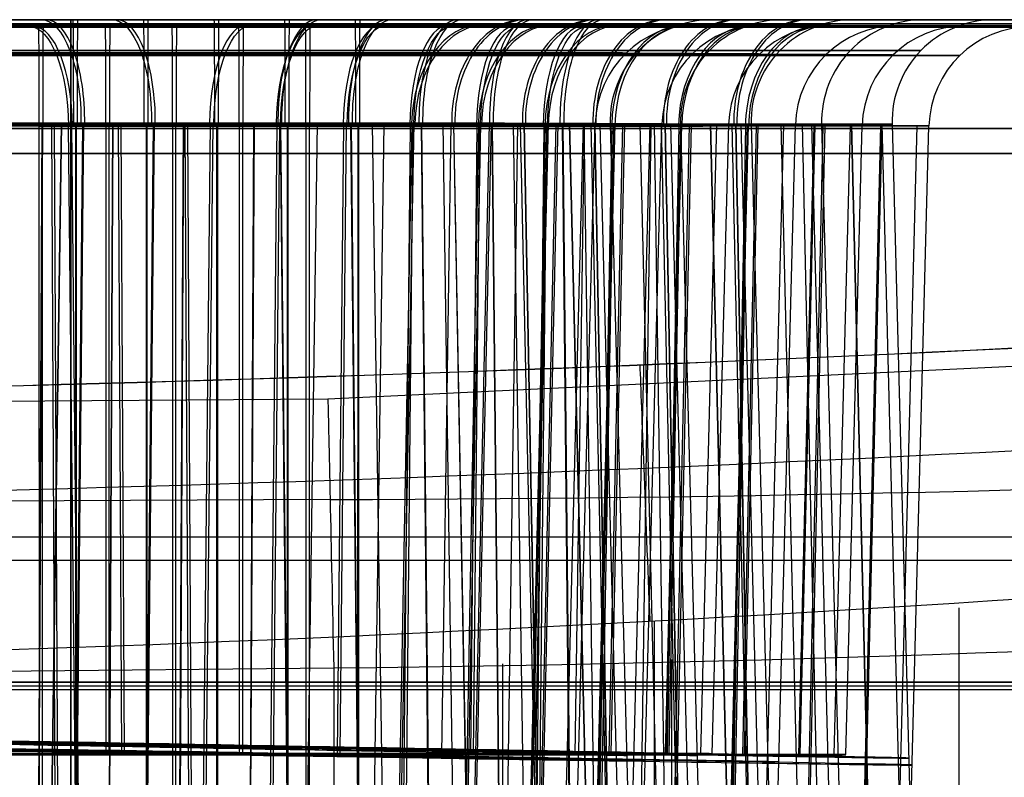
# Model space of a CAD drawing. Extents: x -64 to 57, y 4 to 161.
# Tile 299 of 342: x 7.6 to 9.05, y 155.05 to 156.17. Entities that reach past the tile are written whole.
import ezdxf

# ---------------------------------------------------------------- set-up
doc = ezdxf.new("R2010")
doc.units = 0
doc.layers.add('DEFAULT', color=7, linetype='CONTINUOUS')

msp = doc.modelspace()

# ---------------------------------------------------------------- linework, layer by layer
at = {"layer": 'DEFAULT', "color": 254}
for p, q in [((12.1083, 156.1663, 37.9762), (3.2359, 156.1663, 37.9733)), ((3.2359, 156.1663, 40.1558), (12.1084, 156.1663, 40.1578)), ((3.2359, 156.1663, 39.0655), (15.5379, 156.1663, 39.0655)), ((12.1084, 156.1663, 40.1578), (3.2359, 156.1663, 40.1558)), ((9.6019, 156.1667, 47.8246), (6.0712, 156.1667, 47.8246)), ((9.4073, 156.1583, 47.8655), (6.1436, 156.1584, 47.8594)), ((7.6048, 156.1663, 37.9747), (12.1083, 156.1663, 37.9762)), ((7.6297, 156.0127, 47.4027), (7.6216, 154.4167, 47.4437)), ((7.6303, 156.0128, 45.8598), (7.6222, 154.4167, 45.8188)), ((7.6259, 154.4092, 44.54), (7.6258, 156.0131, 44.5824)), ((7.6305, 154.4096, 42.7968), (7.6306, 156.0135, 42.7552)), ((7.658, 156.0127, 56.2851), (7.6348, 154.4167, 56.3198)), ((7.6585, 156.0128, 54.9772), (7.6353, 154.4167, 54.9424)), ((7.6525, 154.4077, 50.5232), (7.6443, 156.0116, 50.5648)), ((7.6564, 154.4082, 48.8136), (7.6483, 156.0121, 48.7728)), ((7.6852, 154.4063, 56.4736), (7.669, 156.0102, 56.5127)), ((7.6896, 156.0127, 53.3577), (7.6736, 154.4167, 53.3963)), ((7.6897, 154.4067, 54.863), (7.6738, 156.0106, 54.8245)), ((7.6909, 156.0128, 51.9044), (7.675, 154.4167, 51.8657)), ((7.6791, 156.0128, 44.4179), (7.6791, 154.4167, 44.4597)), ((7.6803, 156.0128, 42.8447), (7.6803, 154.4167, 42.803)), ((7.724, 155.0863, 47.5582), (7.724, 156.0124, 47.5826)), ((7.7336, 156.0127, 50.4027), (7.7254, 154.4167, 50.4437)), ((7.7342, 156.0128, 48.8598), (7.726, 154.4167, 48.8188)), ((7.7287, 155.0868, 45.7794), (7.7288, 156.0128, 45.7554)), ((7.7472, 155.0849, 53.5411), (7.7425, 156.0109, 53.5651)), ((7.7512, 155.0853, 51.7965), (7.7465, 156.0114, 51.7729)), ((7.7935, 156.0127, 56.3576), (7.7775, 154.4167, 56.3961)), ((7.7948, 156.0128, 54.9045), (7.7789, 154.4167, 54.8658)), ((7.7829, 156.0128, 47.4179), (7.7829, 154.4167, 47.4597)), ((7.7841, 156.0128, 45.8447), (7.7842, 154.4167, 45.8029)), ((7.8223, 154.4077, 50.5405), (7.8222, 156.0116, 50.5829)), ((7.8269, 154.4081, 48.7971), (7.827, 156.0121, 48.7555)), ((7.8375, 156.0127, 53.4026), (7.8293, 154.4167, 53.4436)), ((7.838, 156.0128, 51.8599), (7.8299, 154.4167, 51.8189)), ((7.8489, 154.4062, 56.5238), (7.8407, 156.0102, 56.5654)), ((7.8528, 154.4067, 54.8138), (7.8447, 156.0106, 54.773)), ((7.8617, 154.4099, 41.4745), (7.8777, 156.0138, 41.5138)), ((7.8655, 154.4103, 39.8634), (7.8817, 156.0142, 39.8251)), ((7.8868, 156.0128, 50.4178), (7.8867, 154.4167, 50.4596)), ((7.888, 156.0128, 48.8448), (7.888, 154.4167, 48.803)), ((7.9204, 155.0849, 53.5587), (7.9204, 156.0109, 53.5832)), ((7.9252, 155.0853, 51.7797), (7.9253, 156.0113, 51.7557)), ((7.9413, 156.0127, 56.4025), (7.9331, 154.4167, 56.4435)), ((7.9419, 156.0128, 54.86), (7.9337, 154.4167, 54.819)), ((7.9599, 154.4092, 44.4747), (7.9759, 156.0131, 44.5139)), ((7.9637, 154.4096, 42.8637), (7.9799, 156.0135, 42.8253)), ((7.9803, 156.0128, 44.3581), (7.9963, 154.4167, 44.3967)), ((7.981, 156.0127, 42.9048), (7.997, 154.4167, 42.8662)), ((7.9906, 156.0128, 53.4177), (7.9906, 154.4167, 53.4595)), ((7.9919, 156.0128, 51.8448), (7.9919, 154.4167, 51.803)), ((8.0122, 154.4099, 41.3947), (8.0355, 156.0138, 41.4301)), ((8.0187, 154.4062, 56.5411), (8.0186, 156.0102, 56.5835)), ((8.0233, 154.4067, 54.7973), (8.0235, 156.0106, 54.7557)), ((8.0648, 155.0864, 47.4915), (8.0741, 156.0124, 47.5141)), ((8.0687, 155.0867, 45.8477), (8.0781, 156.0128, 45.8255)), ((8.0841, 156.0128, 47.3581), (8.1001, 154.4167, 47.3967)), ((8.0848, 156.0127, 45.9048), (8.1008, 154.4167, 45.8662)), ((8.0945, 156.0128, 56.4176), (8.0944, 154.4167, 56.4594)), ((8.0957, 156.0128, 54.8449), (8.0957, 154.4167, 54.8032)), ((8.1104, 154.4092, 44.3949), (8.1337, 156.0131, 44.4303)), ((8.1159, 156.0128, 44.2857), (8.1391, 154.4167, 44.3205)), ((8.145, 154.4099, 41.2865), (8.1747, 156.0139, 41.3166)), ((8.1478, 154.4102, 40.0527), (8.1776, 156.0142, 40.0235)), ((8.1563, 154.4077, 50.4752), (8.1723, 156.0116, 50.5144)), ((8.1601, 154.4081, 48.8641), (8.1763, 156.012, 48.8257)), ((8.188, 156.0128, 50.358), (8.2039, 154.4167, 50.3967)), ((8.1887, 156.0127, 48.9048), (8.2047, 154.4167, 48.8662)), ((8.2184, 155.0864, 47.41), (8.2319, 156.0124, 47.4305)), ((8.2197, 156.0128, 47.2857), (8.2429, 154.4167, 47.3205)), ((8.2354, 156.0128, 44.1878), (8.265, 154.4167, 44.2173)), ((8.2358, 156.0128, 43.0752), (8.2654, 154.4167, 43.0457)), ((8.2432, 154.4092, 44.2866), (8.2729, 156.0131, 44.3168)), ((8.246, 154.4095, 43.053), (8.2758, 156.0134, 43.0237)), ((8.2536, 154.41, 41.1551), (8.2885, 156.0139, 41.1789)), ((8.2563, 154.4102, 40.1854), (8.2913, 156.0141, 40.1626)), ((8.2613, 155.0849, 53.492), (8.2706, 156.0109, 53.5147)), ((8.2652, 155.0853, 51.848), (8.2745, 156.0113, 51.8258)), ((8.2918, 156.0128, 53.358), (8.3077, 154.4167, 53.3966)), ((8.2925, 156.0127, 51.9049), (8.3085, 154.4167, 51.8663)), ((8.3068, 154.4077, 50.3953), (8.3301, 156.0117, 50.4307)), ((8.3236, 156.0128, 50.2857), (8.3467, 154.4167, 50.3205)), ((8.3338, 156.0127, 43.1947), (8.3685, 154.4167, 43.1715)), ((8.3348, 154.41, 41.0044), (8.3736, 156.0139, 41.0209)), ((8.3364, 154.4102, 40.3358), (8.3753, 156.0141, 40.3202)), ((8.3393, 156.0128, 47.1878), (8.3688, 154.4167, 47.2173)), ((8.3397, 156.0128, 46.0752), (8.3692, 154.4167, 46.0457)), ((8.3518, 154.4092, 44.1552), (8.3867, 156.0132, 44.1791)), ((8.3528, 154.4063, 56.4757), (8.3688, 156.0102, 56.515)), ((8.354, 155.0864, 47.2996), (8.3711, 156.0124, 47.317)), ((8.3545, 154.4095, 43.1856), (8.3895, 156.0134, 43.1628)), ((8.3566, 154.4066, 54.8643), (8.3728, 156.0106, 54.8259)), ((8.3568, 155.0867, 46.0408), (8.374, 156.0127, 46.0239)), ((8.3858, 154.4101, 40.4999), (8.4271, 156.014, 40.4921)), ((8.3956, 156.0128, 56.3578), (8.4115, 154.4167, 56.3965)), ((8.3963, 156.0127, 54.905), (8.4123, 154.4167, 54.8664)), ((8.4022, 154.4101, 40.6699), (8.4443, 156.014, 40.6704)), ((8.4059, 156.0127, 43.933), (8.4445, 154.4167, 43.949)), ((8.4062, 156.0127, 43.3303), (8.4448, 154.4167, 43.3142)), ((8.4149, 155.0849, 53.4105), (8.4284, 156.0109, 53.431)), ((8.4273, 156.0128, 53.2856), (8.4505, 154.4167, 53.3204)), ((8.433, 154.4093, 44.0045), (8.4718, 156.0132, 44.0211)), ((8.4345, 154.4094, 43.336), (8.4734, 156.0134, 43.3204)), ((8.4376, 156.0127, 46.1947), (8.4724, 154.4167, 46.1715)), ((8.4397, 154.4077, 50.287), (8.4693, 156.0117, 50.3172)), ((8.4424, 154.408, 49.0533), (8.4722, 156.012, 49.0241)), ((8.4431, 156.0128, 50.1877), (8.4726, 154.4167, 50.2173)), ((8.4435, 156.0128, 49.0753), (8.473, 154.4167, 49.0457)), ((8.4443, 156.014, 40.6704), (8.4443, 156.014, 40.6651)), ((8.451, 156.0127, 43.478), (8.492, 154.4167, 43.4699)), ((8.4647, 155.0864, 47.1655), (8.4849, 156.0124, 47.1793)), ((8.4661, 156.0128, 43.628), (8.4661, 156.0128, 43.6313)), ((8.4661, 156.0128, 43.6313), (8.5079, 154.4167, 43.6313)), ((8.4675, 155.0866, 46.1762), (8.4877, 156.0127, 46.163)), ((8.484, 154.4094, 43.5), (8.5252, 156.0133, 43.4923)), ((8.5004, 154.4094, 43.6701), (8.5425, 156.0133, 43.6705)), ((8.5034, 154.4063, 56.3959), (8.5266, 156.0102, 56.4313)), ((8.5098, 156.0127, 46.933), (8.5484, 154.4167, 46.949)), ((8.51, 156.0127, 46.3303), (8.5486, 154.4167, 46.3142)), ((8.5311, 156.0128, 56.2855), (8.5543, 154.4167, 56.3203)), ((8.5415, 156.0127, 49.1948), (8.5762, 154.4167, 49.1715)), ((8.5425, 156.0133, 43.6705), (8.5424, 156.0133, 43.6653)), ((8.5469, 156.0128, 53.1877), (8.5764, 154.4167, 53.2172)), ((8.5473, 156.0128, 52.0753), (8.5768, 154.4167, 52.0458)), ((8.5476, 155.0864, 47.0117), (8.57, 156.0125, 47.0213)), ((8.5482, 154.4078, 50.1557), (8.5831, 156.0117, 50.1795)), ((8.5492, 155.0866, 46.3296), (8.5716, 156.0126, 46.3206)), ((8.5505, 155.0849, 53.3001), (8.5676, 156.0109, 53.3175)), ((8.5509, 154.408, 49.186), (8.5859, 156.0119, 49.1631)), ((8.5533, 155.0852, 52.0411), (8.5705, 156.0112, 52.0242)), ((8.5548, 156.0127, 46.478), (8.5958, 154.4167, 46.4699)), ((8.5699, 156.0128, 46.628), (8.5699, 156.0128, 46.6313)), ((8.5699, 156.0128, 46.6313), (8.6117, 154.4167, 46.6313)), ((8.5996, 155.0866, 46.497), (8.6234, 156.0126, 46.4925)), ((8.6136, 156.0127, 49.933), (8.6522, 154.4167, 49.949)), ((8.6138, 156.0127, 49.3303), (8.6525, 154.4167, 49.3143)), ((8.6164, 155.0865, 46.6705), (8.6407, 156.0125, 46.6707)), ((8.6294, 154.4078, 50.0049), (8.6682, 156.0117, 50.0215)), ((8.631, 154.408, 49.3364), (8.6699, 156.0119, 49.3208)), ((8.6362, 154.4063, 56.2876), (8.6659, 156.0102, 56.3178)), ((8.639, 154.4066, 55.0536), (8.6688, 156.0105, 55.0243)), ((8.6407, 156.0125, 46.6707), (8.6407, 156.0125, 46.6655)), ((8.6452, 156.0127, 52.1948), (8.68, 154.4167, 52.1716)), ((8.6506, 156.0128, 56.1876), (8.6802, 154.4167, 56.2172)), ((8.651, 156.0128, 55.0754), (8.6806, 154.4167, 55.0458)), ((8.6587, 156.0127, 49.478), (8.6996, 154.4167, 49.4699)), ((8.6613, 155.085, 53.166), (8.6814, 156.011, 53.1797)), ((8.664, 155.0852, 52.1765), (8.6842, 156.0112, 52.1633)), ((8.6737, 156.0128, 49.6313), (8.7155, 154.4167, 49.6313)), ((8.6737, 156.0128, 49.6279), (8.6737, 156.0128, 49.6313)), ((8.6804, 154.4079, 49.5004), (8.7217, 156.0119, 49.4927)), ((8.6968, 154.4079, 49.6705), (8.7389, 156.0118, 49.6709)), ((8.7173, 156.0127, 52.9329), (8.7559, 154.4167, 52.949)), ((8.7176, 156.0127, 52.3303), (8.7562, 154.4167, 52.3143)), ((8.7389, 156.0118, 49.6709), (8.7389, 156.0118, 49.6657)), ((8.7441, 155.085, 53.0122), (8.7665, 156.011, 53.0217)), ((8.7448, 154.4063, 56.1562), (8.7797, 156.0102, 56.18)), ((8.7457, 155.0851, 52.33), (8.7681, 156.0112, 52.321)), ((8.7475, 154.4065, 55.1863), (8.7825, 156.0105, 55.1634)), ((8.749, 156.0127, 55.1949), (8.7838, 154.4167, 55.1717)), ((8.7624, 156.0127, 52.4781), (8.8034, 154.4167, 52.4699)), ((8.7775, 156.0128, 52.6279), (8.7775, 156.0128, 52.6313)), ((8.7775, 156.0128, 52.6313), (8.8193, 154.4167, 52.6313)), ((8.7962, 155.0851, 52.4973), (8.82, 156.0111, 52.4929)), ((8.8129, 155.0851, 52.6708), (8.8372, 156.0111, 52.6711)), ((8.8211, 156.0127, 55.9329), (8.8597, 154.4167, 55.9489)), ((8.8214, 156.0127, 55.3303), (8.86, 154.4167, 55.3143)), ((8.826, 154.4063, 56.0054), (8.8648, 156.0103, 56.022)), ((8.8276, 154.4065, 55.3367), (8.8665, 156.0104, 55.3211)), ((8.8372, 156.0111, 52.6711), (8.8372, 156.0111, 52.6659)), ((8.8662, 156.0127, 55.4781), (8.9071, 154.4167, 55.4699)), ((8.877, 154.4065, 55.5008), (8.9183, 156.0104, 55.493)), ((8.8812, 156.0128, 55.6278), (8.8812, 156.0128, 55.6313)), ((8.8812, 156.0128, 55.6313), (8.923, 154.4167, 55.6313)), ((8.8935, 154.4064, 55.6708), (8.9355, 156.0104, 55.6713)), ((8.9355, 156.0104, 55.6713), (8.9355, 156.0104, 55.6661)), ((12.1083, 155.9698, 40.3578), (3.2359, 155.9698, 40.3558)), ((3.2359, 155.9698, 37.7733), (12.1083, 155.9698, 37.7762)), ((7.6721, 154.8415, 37.7551), (7.6721, 155.9698, 37.7748)), ((7.6721, 155.9698, 40.3568), (7.6721, 154.7728, 40.3777)), ((12.0349, 155.7989, 37.3667), (8.0507, 155.6081, 37.2299)), ((8.0507, 155.6081, 37.2299), (4.9238, 155.5867, 37.1966)), ((8.0539, 155.4604, 37.4435), (4.9238, 155.4445, 37.4325)), ((3.2359, 155.4056, 37.7635), (12.1083, 155.4056, 37.7664)), ((3.2359, 155.3713, 40.3663), (12.1083, 155.3713, 40.3682)), ((8.9796, 155.3013, 40.813), (8.9796, 153.5649, 40.8584)), ((8.5309, 155.2818, 40.8132), (8.5309, 153.5728, 40.858)), ((4.9238, 155.1835, 37.5206), (8.0593, 155.2127, 37.5214)), ((8.0593, 155.2127, 37.5214), (8.0593, 153.5758, 37.4785)), ((8.3077, 155.2186, 37.5215), (8.3077, 153.5715, 37.4784)), ((8.5563, 155.2252, 37.5217), (8.5563, 153.5671, 37.4782)), ((8.6164, 155.0865, 46.6705), (6.8376, 155.0866, 46.6671)), ((8.8129, 155.0851, 52.6709), (7.0339, 155.0851, 52.6675)), ((7.7253, 155.0863, 47.5582), (7.7286, 155.0868, 45.7794)), ((7.9217, 155.0849, 53.5587), (7.9251, 155.0853, 51.7797))]:
    msp.add_line(p, q, dxfattribs=at)
at = {"layer": 'DEFAULT', "color": 254, "extrusion": (3.28787e-05, 1, 0.000242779)}
for centre, radius, start, end in [((-25.969, -615.3516, 156.1702), 651.2, 87.9432221, 89.9439449), ((-81.5281, 889.4198, 156.1702), 832.9546, 272.8966312, 275.4213071), ((-7.5255, 40.6307, 156.1702), 1.0636, 180.2199, 0.1442), ((-7.5255, 40.6307, 156.1702), 1.0636, 0.144, 180.22), ((-7.6237, 43.6309, 156.1702), 1.0636, 180.2185, 0.1428), ((-7.6237, 43.6309, 156.1702), 1.0636, 0.1426, 180.2186), ((-7.7219, 46.6311, 156.1702), 1.0636, 180.2178, 0.1421), ((-7.7219, 46.6311, 156.1702), 1.0636, 0.1419, 180.218), ((-7.8201, 49.6313, 156.1702), 1.0636, 180.2176, 0.1419), ((-7.8201, 49.6313, 156.1702), 1.0636, 0.1417, 180.2178), ((-7.9183, 52.6315, 156.1702), 1.0637, 180.2185, 0.1427), ((-7.9183, 52.6315, 156.1702), 1.0637, 0.1426, 180.2187), ((-8.0165, 55.6317, 156.1702), 1.0638, 180.22, 0.1442), ((-8.0165, 55.6317, 156.1702), 1.0638, 0.1441, 180.2202), ((-25.969, -615.3516, 155.1952), 651.183, 87.9432221, 89.9439449), ((-81.5281, 889.4196, 155.1952), 832.9374, 272.8966309, 275.4213073), ((-7.7219, 46.6311, 155.0981), 0.8894, 359.8724, 179.8918), ((-7.7219, 46.6311, 155.0981), 0.8894, 359.8724, 179.8918), ((-7.7219, 46.6311, 155.0981), 0.8894, 179.8916, 359.8726), ((-7.9183, 52.6315, 155.0981), 0.8895, 359.8709, 179.8933), ((-7.9183, 52.6315, 155.0981), 0.8895, 359.8709, 179.8933), ((-7.9183, 52.6315, 155.0981), 0.8895, 179.8931, 359.8711)]:
    msp.add_arc(centre, radius, start, end, dxfattribs=at)
at = {"layer": 'DEFAULT', "color": 254, "extrusion": (1.09003e-12, 1, -2.95414e-10)}
msp.add_arc((-24.7859, -615.3846, 156.1667), 651.2, 88.0510012, 90.0517239, dxfattribs=at)
at = {"layer": 'DEFAULT', "color": 254, "extrusion": (2.93467e-14, 1, -2.18914e-15)}
msp.add_arc((-83.1755, 889.2796, 156.1667), 832.9546, 273.0044103, 275.5290862, dxfattribs=at)
at = {"layer": 'DEFAULT', "color": 254, "extrusion": (0, 1, 0)}
for centre, radius, start, end in [((-4.9239, 1.4636, 156.1667), 40.512, 89.99986, 100.34853), ((-4.9239, 1.4636, 156.1667), 40.512, 89.99986, 100.13683), ((-4.9238, 76.7173, 156.1667), 40.512, 259.6513, 269.99998), ((-7.8872, 49.6313, 156.1667), 0.9365, 180.2446, 0.1645), ((-7.8872, 49.6313, 156.1667), 0.9365, 0.1646, 180.2444), ((-24.7859, -615.3846, 155.1917), 651.183, 88.0510011, 90.0517239), ((-83.1755, 889.2794, 155.1917), 832.9374, 273.00441, 275.5290864)]:
    msp.add_arc(centre, radius, start, end, dxfattribs=at)
at = {"layer": 'DEFAULT', "color": 254, "extrusion": (2.71633e-14, 1, -2.56834e-13)}
msp.add_arc((-4.9238, 76.7173, 156.1667), 40.512, 259.6513, 269.99998, dxfattribs=at)
at = {"layer": 'DEFAULT', "color": 254, "extrusion": (-1.51204e-14, 1, 1.5252e-14)}
msp.add_arc((-7.6795, 43.6313, 156.1667), 0.9365, 180.2422, 0.162, dxfattribs=at)
at = {"layer": 'DEFAULT', "color": 254, "extrusion": (-1.52275e-14, 1, -1.51145e-14)}
msp.add_arc((-7.6795, 43.6313, 156.1667), 0.9365, 0.1622, 180.2421, dxfattribs=at)
at = {"layer": 'DEFAULT', "color": 254, "extrusion": (1.52277e-14, 1, 1.5117e-14)}
msp.add_arc((-7.7833, 46.6313, 156.1667), 0.9365, 180.243, 0.1628, dxfattribs=at)
at = {"layer": 'DEFAULT', "color": 254, "extrusion": (1.52277e-14, 1, 1.51143e-14)}
msp.add_arc((-7.7833, 46.6313, 156.1667), 0.9365, 0.163, 180.2428, dxfattribs=at)
at = {"layer": 'DEFAULT', "color": 254, "extrusion": (1.52307e-14, 1, 1.5118e-14)}
msp.add_arc((-7.991, 52.6313, 156.1667), 0.9364, 180.2468, 0.1667, dxfattribs=at)
at = {"layer": 'DEFAULT', "color": 254, "extrusion": (1.51213e-14, 1, -1.52155e-14)}
msp.add_arc((-7.991, 52.6313, 156.1667), 0.9364, 0.1669, 180.2466, dxfattribs=at)
at = {"layer": 'DEFAULT', "color": 254, "extrusion": (-1.51223e-14, 1, 1.52579e-14)}
msp.add_arc((-8.0949, 55.6313, 156.1667), 0.9363, 180.2496, 0.1695, dxfattribs=at)
at = {"layer": 'DEFAULT', "color": 254, "extrusion": (-1.52334e-14, 1, -1.51165e-14)}
msp.add_arc((-8.0949, 55.6313, 156.1667), 0.9363, 0.1697, 180.2494, dxfattribs=at)
at = {"layer": 'DEFAULT', "color": 254, "extrusion": (0.92247, 6.33996e-05, -0.386068)}
msp.add_arc((156.0062, 53.3908, -14.0826), 0.15, 0.015, 88.5151, dxfattribs=at)
at = {"layer": 'DEFAULT', "color": 254, "extrusion": (0.92509, -0.000122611, 0.379749)}
msp.add_arc((156.0072, 49.5249, 28.542), 0.15, 271.515, 0.0151, dxfattribs=at)
at = {"layer": 'DEFAULT', "color": 254, "extrusion": (0.999991, -3.18542e-05, -0.004219)}
for centre in [(156.0099, 42.637, 7.4397), (156.0077, 51.6386, 7.6963)]:
    msp.add_arc(centre, 0.15, 0.0139, 88.5139, dxfattribs=at)
at = {"layer": 'DEFAULT', "color": 254, "extrusion": (0.922314, 6.7581e-14, -0.386442)}
msp.add_arc((156.0167, 50.6942, -12.9686), 0.15, 359.9999, 91.5, dxfattribs=at)
at = {"layer": 'DEFAULT', "color": 254, "extrusion": (0.999996, -3.21882e-05, -0.002844)}
msp.add_arc((156.0094, 44.7539, 7.4996), 0.15, 271.5139, 0.0139, dxfattribs=at)
at = {"layer": 'DEFAULT', "color": 254, "extrusion": (0.925242, -3.72853e-14, 0.379377)}
msp.add_arc((156.0167, 46.6015, 27.3607), 0.15, 268.5, 0, dxfattribs=at)
at = {"layer": 'DEFAULT', "color": 254, "extrusion": (1, 2.86411e-07, 0.000221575)}
msp.add_arc((155.9663, 40.1551, 7.6811), 0.2, 360, 89, dxfattribs=at)
at = {"layer": 'DEFAULT', "color": 254, "extrusion": (1, 2.86411e-07, 0.000326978)}
msp.add_arc((155.9663, 37.9722, 7.6845), 0.2, 271, 0, dxfattribs=at)
at = {"layer": 'DEFAULT', "color": 254, "extrusion": (0.99999, -8.20379e-14, -0.004578)}
msp.add_arc((156.0167, 42.7295, 7.4797), 0.15, 0, 91.5, dxfattribs=at)
at = {"layer": 'DEFAULT', "color": 254, "extrusion": (0.999995, -6.85597e-14, -0.00325)}
msp.add_arc((156.0167, 44.5926, 7.5377), 0.15, 268.5, 360, dxfattribs=at)
at = {"layer": 'DEFAULT', "color": 254, "extrusion": (0.999991, -3.18572e-05, -0.004207)}
msp.add_arc((156.0092, 45.6375, 7.5258), 0.15, 0.0139, 88.5139, dxfattribs=at)
at = {"layer": 'DEFAULT', "color": 254, "extrusion": (0.999996, -3.21911e-05, -0.002832)}
msp.add_arc((156.0086, 47.7543, 7.5899), 0.15, 271.5139, 0.0139, dxfattribs=at)
at = {"layer": 'DEFAULT', "color": 254, "extrusion": (0.922295, 1.04043e-13, -0.386488)}
msp.add_arc((156.0167, 53.5007, -14.0349), 0.15, 359.9999, 91.5, dxfattribs=at)
at = {"layer": 'DEFAULT', "color": 254, "extrusion": (0.925261, 1.59158e-14, 0.379331)}
msp.add_arc((156.0167, 49.3391, 28.5925), 0.15, 268.5, 0, dxfattribs=at)
at = {"layer": 'DEFAULT', "color": 254, "extrusion": (0.999989, -1.2229e-14, -0.004592)}
msp.add_arc((156.0167, 45.73, 7.5692), 0.15, 0, 91.5, dxfattribs=at)
at = {"layer": 'DEFAULT', "color": 254, "extrusion": (0.999995, -7.54117e-14, -0.003263)}
msp.add_arc((156.0167, 47.593, 7.6311), 0.15, 268.5, 360, dxfattribs=at)
at = {"layer": 'DEFAULT', "color": 254, "extrusion": (0.999991, -3.18578e-05, -0.004204)}
msp.add_arc((156.0084, 48.638, 7.6115), 0.15, 0.0139, 88.5139, dxfattribs=at)
at = {"layer": 'DEFAULT', "color": 254, "extrusion": (0.999996, -3.21918e-05, -0.002829)}
msp.add_arc((156.0079, 50.7548, 7.6797), 0.15, 271.5139, 0.0139, dxfattribs=at)
at = {"layer": 'DEFAULT', "color": 254, "extrusion": (0.925619, -0.000122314, 0.378456)}
msp.add_arc((156.0114, 33.7378, 22.3428), 0.15, 0.015, 88.515, dxfattribs=at)
at = {"layer": 'DEFAULT', "color": 254, "extrusion": (0.922803, 6.31955e-05, -0.385273)}
msp.add_arc((156.0093, 41.4982, -8.7093), 0.15, 271.5151, 0.015, dxfattribs=at)
at = {"layer": 'DEFAULT', "color": 254, "extrusion": (0.999989, 1.77627e-15, -0.004621)}
msp.add_arc((156.0167, 48.7307, 7.6578), 0.15, 0, 91.5, dxfattribs=at)
at = {"layer": 'DEFAULT', "color": 254, "extrusion": (0.999995, 6.15765e-14, -0.003292)}
msp.add_arc((156.0167, 50.5935, 7.7238), 0.15, 268.5, 360, dxfattribs=at)
at = {"layer": 'DEFAULT', "color": 254, "extrusion": (0.999996, -3.21883e-05, -0.002843)}
msp.add_arc((156.0072, 53.7554, 7.7687), 0.15, 271.5139, 0.0139, dxfattribs=at)
at = {"layer": 'DEFAULT', "color": 254, "extrusion": (0.92561, -0.00012232, 0.378479)}
for centre in [(156.0107, 36.4772, 23.5701), (156.0085, 44.6966, 27.2493)]:
    msp.add_arc(centre, 0.15, 0.015, 88.515, dxfattribs=at)
at = {"layer": 'DEFAULT', "color": 254, "extrusion": (0.925749, -4.51654e-14, 0.378138)}
msp.add_arc((156.0167, 36.5512, 23.6081), 0.15, 360, 91.5, dxfattribs=at)
at = {"layer": 'DEFAULT', "color": 254, "extrusion": (0.922812, 6.31898e-05, -0.38525)}
msp.add_arc((156.0086, 44.3048, -9.7735), 0.15, 271.5151, 0.015, dxfattribs=at)
at = {"layer": 'DEFAULT', "color": 254, "extrusion": (0.922645, -1.21094e-14, -0.38565)}
msp.add_arc((156.0167, 44.1543, -9.741), 0.15, 268.5, 359.9999, dxfattribs=at)
at = {"layer": 'DEFAULT', "color": 254, "extrusion": (0.999989, 1.20734e-13, -0.00466)}
msp.add_arc((156.0167, 51.7316, 7.7458), 0.15, 0, 91.5, dxfattribs=at)
at = {"layer": 'DEFAULT', "color": 254, "extrusion": (0.999994, 1.36942e-13, -0.003329)}
msp.add_arc((156.0167, 53.594, 7.8158), 0.15, 268.5, 360, dxfattribs=at)
at = {"layer": 'DEFAULT', "color": 254, "extrusion": (0.999991, -3.18477e-05, -0.004246)}
msp.add_arc((156.007, 54.6393, 7.7804), 0.15, 0.0139, 88.5139, dxfattribs=at)
at = {"layer": 'DEFAULT', "color": 254, "extrusion": (0.999996, -3.21821e-05, -0.002869)}
msp.add_arc((156.0065, 56.7562, 7.8569), 0.15, 271.5139, 0.0139, dxfattribs=at)
at = {"layer": 'DEFAULT', "color": 254, "extrusion": (0.925605, -0.000122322, 0.37849)}
msp.add_arc((156.01, 39.2167, 24.797), 0.15, 0.015, 88.515, dxfattribs=at)
at = {"layer": 'DEFAULT', "color": 254, "extrusion": (0.922817, 6.3187e-05, -0.385239)}
msp.add_arc((156.0078, 47.1114, -10.8382), 0.15, 271.5151, 0.015, dxfattribs=at)
at = {"layer": 'DEFAULT', "color": 254, "extrusion": (0.925754, -6.42644e-14, 0.378126)}
msp.add_arc((156.0167, 39.2895, 24.8381), 0.15, 360, 91.5, dxfattribs=at)
at = {"layer": 'DEFAULT', "color": 254, "extrusion": (0.92264, 1.11389e-13, -0.385662)}
msp.add_arc((156.0167, 46.9622, -10.8027), 0.15, 268.5, 359.9999, dxfattribs=at)
at = {"layer": 'DEFAULT', "color": 254, "extrusion": (0.999989, 1.41108e-13, -0.00471)}
msp.add_arc((156.0167, 54.7325, 7.8329), 0.15, 0, 91.5, dxfattribs=at)
at = {"layer": 'DEFAULT', "color": 254, "extrusion": (0.999994, 4.0416e-14, -0.003378)}
msp.add_arc((156.0167, 56.5946, 7.9069), 0.15, 268.5, 360, dxfattribs=at)
at = {"layer": 'DEFAULT', "color": 254, "extrusion": (0.925604, -0.000122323, 0.378493)}
msp.add_arc((156.0092, 41.9564, 26.0235), 0.15, 0.015, 88.515, dxfattribs=at)
at = {"layer": 'DEFAULT', "color": 254, "extrusion": (0.710233, -0.00019426, 0.703967)}
msp.add_arc((156.0125, 22.5493, 33.9477), 0.15, 0.0196, 88.5196, dxfattribs=at)
at = {"layer": 'DEFAULT', "color": 254, "extrusion": (0.922818, 6.31863e-05, -0.385237)}
msp.add_arc((156.0071, 49.9179, -11.9032), 0.15, 271.5151, 0.015, dxfattribs=at)
at = {"layer": 'DEFAULT', "color": 254, "extrusion": (-0.704932, -0.00014902, 0.709275)}
for centre in [(-156.0082, 35.0969, 23.5133), (-156.0044, 46.02, 33.8071)]:
    msp.add_arc(centre, 0.15, 179.9803, 268.4803, dxfattribs=at)
at = {"layer": 'DEFAULT', "color": 254, "extrusion": (0.925765, 5.37799e-14, 0.378099)}
msp.add_arc((156.0167, 42.0283, 26.0673), 0.15, 360, 91.5, dxfattribs=at)
at = {"layer": 'DEFAULT', "color": 254, "extrusion": (0.922629, -7.93345e-14, -0.385688)}
msp.add_arc((156.0167, 49.7698, -11.8652), 0.15, 268.5, 359.9999, dxfattribs=at)
at = {"layer": 'DEFAULT', "color": 254, "extrusion": (0.710482, -1.04087e-13, 0.703716)}
msp.add_arc((156.0167, 24.6586, 36.1603), 0.15, 360, 91.5, dxfattribs=at)
at = {"layer": 'DEFAULT', "color": 254, "extrusion": (-0.704568, 3.27221e-14, 0.709636)}
msp.add_arc((-156.0167, 37.1274, 25.5517), 0.15, 180, 271.5, dxfattribs=at)
at = {"layer": 'DEFAULT', "color": 254, "extrusion": (0.710215, -0.000194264, 0.703984)}
msp.add_arc((156.0118, 24.6101, 36.1301), 0.15, 0.0196, 88.5196, dxfattribs=at)
at = {"layer": 'DEFAULT', "color": 254, "extrusion": (0.922812, 6.31897e-05, -0.38525)}
msp.add_arc((156.0064, 52.7243, -12.9691), 0.15, 271.5151, 0.015, dxfattribs=at)
at = {"layer": 'DEFAULT', "color": 254, "extrusion": (-0.70495, -0.000149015, 0.709257)}
for centre in [(-156.0074, 37.2821, 25.5712), (-156.0051, 43.8361, 31.7472)]:
    msp.add_arc(centre, 0.15, 179.9803, 268.4803, dxfattribs=at)
at = {"layer": 'DEFAULT', "color": 254, "extrusion": (0.92578, -1.15863e-13, 0.378063)}
msp.add_arc((156.0167, 44.7675, 27.296), 0.15, 360, 91.5, dxfattribs=at)
at = {"layer": 'DEFAULT', "color": 254, "extrusion": (0.922615, 1.62498e-14, -0.385722)}
msp.add_arc((156.0167, 52.5771, -12.9284), 0.15, 268.5, 359.9999, dxfattribs=at)
at = {"layer": 'DEFAULT', "color": 254, "extrusion": (0.710491, -7.6307e-14, 0.703706)}
msp.add_arc((156.0167, 26.7174, 38.3448), 0.15, 360, 91.5, dxfattribs=at)
at = {"layer": 'DEFAULT', "color": 254, "extrusion": (-0.704559, -1.30532e-13, 0.709646)}
msp.add_arc((-156.0167, 39.3144, 27.608), 0.15, 180, 271.5, dxfattribs=at)
at = {"layer": 'DEFAULT', "color": 254, "extrusion": (0.92562, -0.000122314, 0.378454)}
msp.add_arc((156.0078, 47.4371, 28.4744), 0.15, 0.015, 88.515, dxfattribs=at)
at = {"layer": 'DEFAULT', "color": 254, "extrusion": (0.710207, -0.000194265, 0.703993)}
msp.add_arc((156.0111, 26.6713, 38.3123), 0.15, 0.0196, 88.5196, dxfattribs=at)
at = {"layer": 'DEFAULT', "color": 254, "extrusion": (0.922802, 6.31958e-05, -0.385274)}
msp.add_arc((156.0056, 55.5305, -14.0357), 0.15, 271.5151, 0.015, dxfattribs=at)
at = {"layer": 'DEFAULT', "color": 254, "extrusion": (-0.704958, -0.000149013, 0.709249)}
msp.add_arc((-156.0066, 39.467, 27.6294), 0.15, 179.9803, 268.4803, dxfattribs=at)
at = {"layer": 'DEFAULT', "color": 254, "extrusion": (0.925799, -2.43969e-14, 0.378017)}
msp.add_arc((156.0167, 47.5071, 28.5239), 0.15, 360, 91.5, dxfattribs=at)
at = {"layer": 'DEFAULT', "color": 254, "extrusion": (0.922596, -1.62052e-14, -0.385767)}
msp.add_arc((156.0167, 55.3842, -13.9923), 0.15, 268.5, 359.9999, dxfattribs=at)
at = {"layer": 'DEFAULT', "color": 254, "extrusion": (0.710512, 1.24656e-13, 0.703685)}
msp.add_arc((156.0167, 28.777, 40.5289), 0.15, 360, 91.5, dxfattribs=at)
at = {"layer": 'DEFAULT', "color": 254, "extrusion": (0.003795, -0.000242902, 0.999993)}
msp.add_arc((8.4399, 156.02, 40.6589), 0.15, 89.9982, 178.4982, dxfattribs=at)
at = {"layer": 'DEFAULT', "color": 254, "extrusion": (-0.704538, 7.04749e-14, 0.709666)}
msp.add_arc((-156.0167, 41.5009, 29.6649), 0.15, 180, 271.5, dxfattribs=at)
at = {"layer": 'DEFAULT', "color": 254, "extrusion": (0.004194, -7.7319e-11, 0.999991)}
msp.add_arc((8.433, 156.0167, 43.6631), 0.15, 90, 181.5, dxfattribs=at)
at = {"layer": 'DEFAULT', "color": 254, "extrusion": (0.710205, -0.000194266, 0.703995)}
msp.add_arc((156.0104, 28.7328, 40.4942), 0.15, 0.0196, 88.5196, dxfattribs=at)
at = {"layer": 'DEFAULT', "color": 254, "extrusion": (-0.70496, -0.000149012, 0.709247)}
msp.add_arc((-156.0059, 41.6518, 29.688), 0.15, 179.9803, 268.4803, dxfattribs=at)
at = {"layer": 'DEFAULT', "color": 254, "extrusion": (0.00377, -0.000242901, 0.999993)}
msp.add_arc((8.5277, 156.02, 43.6593), 0.15, 89.9982, 178.4982, dxfattribs=at)
at = {"layer": 'DEFAULT', "color": 254, "extrusion": (0.710539, -1.79415e-14, 0.703658)}
msp.add_arc((156.0167, 30.8372, 42.7125), 0.15, 360, 91.5, dxfattribs=at)
at = {"layer": 'DEFAULT', "color": 254, "extrusion": (-0.704511, -3.39063e-13, 0.709693)}
msp.add_arc((-156.0167, 43.6869, 31.7224), 0.15, 180, 271.5, dxfattribs=at)
at = {"layer": 'DEFAULT', "color": 254, "extrusion": (0.710215, -0.000194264, 0.703985)}
msp.add_arc((156.0097, 30.795, 42.6756), 0.15, 0.0196, 88.5196, dxfattribs=at)
at = {"layer": 'DEFAULT', "color": 254, "extrusion": (0.004206, -8.54267e-11, 0.999991)}
msp.add_arc((8.5236, 156.0167, 46.6636), 0.15, 90, 181.5, dxfattribs=at)
at = {"layer": 'DEFAULT', "color": 254, "extrusion": (0.003759, -0.000242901, 0.999993)}
msp.add_arc((8.6151, 156.02, 46.6598), 0.15, 89.9982, 178.4982, dxfattribs=at)
at = {"layer": 'DEFAULT', "color": 254, "extrusion": (0.710574, -1.16375e-13, 0.703622)}
msp.add_arc((156.0167, 32.8981, 44.8955), 0.15, 360, 91.5, dxfattribs=at)
at = {"layer": 'DEFAULT', "color": 254, "extrusion": (-0.704476, -1.99894e-13, 0.709728)}
msp.add_arc((-156.0167, 45.8723, 33.7805), 0.15, 180, 271.5, dxfattribs=at)
at = {"layer": 'DEFAULT', "color": 254, "extrusion": (0.710234, -0.00019426, 0.703966)}
msp.add_arc((156.009, 32.8577, 44.8566), 0.15, 0.0196, 88.5196, dxfattribs=at)
at = {"layer": 'DEFAULT', "color": 254, "extrusion": (0.004235, -9.01674e-11, 0.999991)}
msp.add_arc((8.6134, 156.0167, 49.6642), 0.15, 90, 181.5, dxfattribs=at)
at = {"layer": 'DEFAULT', "color": 254, "extrusion": (0.003756, -0.000242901, 0.999993)}
msp.add_arc((8.7022, 156.02, 49.6603), 0.15, 89.9982, 178.4982, dxfattribs=at)
at = {"layer": 'DEFAULT', "color": 254, "extrusion": (0.004272, -8.8068e-11, 0.999991)}
msp.add_arc((8.7025, 156.0167, 52.6649), 0.15, 90, 181.5, dxfattribs=at)
at = {"layer": 'DEFAULT', "color": 254, "extrusion": (0.003771, -0.000242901, 0.999993)}
msp.add_arc((8.7885, 156.02, 52.661), 0.15, 89.9982, 178.4982, dxfattribs=at)
at = {"layer": 'DEFAULT', "color": 254, "extrusion": (0.00432, -8.64708e-11, 0.999991)}
msp.add_arc((8.7908, 156.0167, 55.6657), 0.15, 90, 181.5, dxfattribs=at)
at = {"layer": 'DEFAULT', "color": 254, "extrusion": (0.003797, -0.000242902, 0.999993)}
msp.add_arc((8.874, 156.0199, 55.6617), 0.15, 89.9982, 178.4982, dxfattribs=at)
at = {"layer": 'DEFAULT', "color": 254, "extrusion": (3.28784e-05, 1, 0.000242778)}
for centre, radius, start, end in [((-7.5255, 40.6307, 156.1278), 0.9591, 180.2202, 0.1436), ((-7.6237, 43.6309, 156.1278), 0.959, 180.2187, 0.1422), ((-7.7219, 46.6311, 156.1278), 0.959, 180.2181, 0.1415), ((-7.8201, 49.6313, 156.1278), 0.9591, 180.2179, 0.1413), ((-7.9183, 52.6315, 156.1278), 0.9592, 180.2188, 0.1421), ((-8.0165, 55.6317, 156.1278), 0.9593, 180.2203, 0.1436)]:
    msp.add_arc(centre, radius, start, end, dxfattribs=at)
at = {"layer": 'DEFAULT', "color": 254, "extrusion": (3.28784e-05, 1, 0.000242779)}
for centre, radius, start, end in [((-7.5255, 40.6307, 156.1278), 0.9591, 0.1434, 180.2203), ((-7.6237, 43.6309, 156.1278), 0.959, 0.142, 180.2189), ((-7.7219, 46.6311, 156.1278), 0.959, 0.1413, 180.2182), ((-7.8201, 49.6313, 156.1278), 0.9591, 0.1411, 180.2181), ((-7.9183, 52.6315, 156.1278), 0.9592, 0.142, 180.2189), ((-8.0165, 55.6317, 156.1278), 0.9593, 0.1435, 180.2204)]:
    msp.add_arc(centre, radius, start, end, dxfattribs=at)
at = {"layer": 'DEFAULT', "color": 254, "extrusion": (1.79656e-10, 1, 6.25671e-10)}
msp.add_arc((-7.6795, 43.6313, 156.1215), 0.8292, 180.2425, 0.1615, dxfattribs=at)
at = {"layer": 'DEFAULT', "color": 254, "extrusion": (1.77127e-10, 1, -9.65715e-11)}
msp.add_arc((-7.6795, 43.6313, 156.1215), 0.8292, 0.1617, 180.2423, dxfattribs=at)
at = {"layer": 'DEFAULT', "color": 254, "extrusion": (1.80994e-10, 1, 6.28527e-10)}
msp.add_arc((-7.7833, 46.6313, 156.1215), 0.8292, 180.2432, 0.1623, dxfattribs=at)
at = {"layer": 'DEFAULT', "color": 254, "extrusion": (1.78465e-10, 1, -9.58246e-11)}
msp.add_arc((-7.7833, 46.6313, 156.1215), 0.8292, 0.1625, 180.243, dxfattribs=at)
at = {"layer": 'DEFAULT', "color": 254, "extrusion": (1.83901e-10, 1, 6.33598e-10)}
msp.add_arc((-7.8872, 49.6313, 156.1215), 0.8292, 180.2449, 0.164, dxfattribs=at)
at = {"layer": 'DEFAULT', "color": 254, "extrusion": (1.81341e-10, 1, -9.36686e-11)}
msp.add_arc((-7.8872, 49.6313, 156.1215), 0.8292, 0.1642, 180.2447, dxfattribs=at)
at = {"layer": 'DEFAULT', "color": 254, "extrusion": (1.87822e-10, 1, 6.39486e-10)}
msp.add_arc((-7.991, 52.6313, 156.1215), 0.8291, 180.247, 0.1662, dxfattribs=at)
at = {"layer": 'DEFAULT', "color": 254, "extrusion": (1.85172e-10, 1, -9.06145e-11)}
msp.add_arc((-7.991, 52.6313, 156.1215), 0.8291, 0.1664, 180.2468, dxfattribs=at)
at = {"layer": 'DEFAULT', "color": 254, "extrusion": (1.92896e-10, 1, 6.46871e-10)}
msp.add_arc((-8.0949, 55.6313, 156.1215), 0.8289, 180.2498, 0.169, dxfattribs=at)
at = {"layer": 'DEFAULT', "color": 254, "extrusion": (1.90232e-10, 1, -8.64223e-11)}
msp.add_arc((-8.0949, 55.6313, 156.1215), 0.8289, 0.1692, 180.2496, dxfattribs=at)
at = {"layer": 'DEFAULT', "color": 254, "extrusion": (3.2878e-05, 1, 0.000242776)}
for centre, radius, start, end in [((-7.5255, 40.6307, 156.0242), 0.9137, 180.2203, 359.8739), ((-7.6237, 43.6309, 156.0242), 0.9136, 180.2189, 359.8732), ((-7.7219, 46.6311, 156.0242), 0.9136, 180.2182, 359.8726), ((-7.8201, 49.6313, 156.0242), 0.9137, 180.218, 359.8717), ((-7.9183, 52.6315, 156.0242), 0.9138, 180.2189, 359.8711), ((-8.0165, 55.6317, 156.0242), 0.9139, 180.2204, 359.8704)]:
    msp.add_arc(centre, radius, start, end, dxfattribs=at)
at = {"layer": 'DEFAULT', "color": 254, "extrusion": (3.2878e-05, 1, 0.000242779)}
for centre, radius, start, end in [((-7.5255, 40.6307, 156.0242), 0.9137, 180.2203, 359.8739), ((-7.6237, 43.6309, 156.0242), 0.9136, 180.2189, 359.8732), ((-7.7219, 46.6311, 156.0242), 0.9136, 180.2182, 359.8726), ((-7.8201, 49.6313, 156.0242), 0.9137, 180.218, 359.8717), ((-7.9183, 52.6315, 156.0242), 0.9138, 180.2189, 359.8711), ((-8.0165, 55.6317, 156.0242), 0.9139, 180.2204, 359.8704)]:
    msp.add_arc(centre, radius, start, end, dxfattribs=at)
at = {"layer": 'DEFAULT', "color": 254, "extrusion": (3.28776e-05, 1, 0.000242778)}
for centre, radius, end in [((-7.5255, 40.6307, 156.0242), 0.9137, 179.8905), ((-8.0165, 55.6317, 156.0242), 0.9139, 179.8939)]:
    msp.add_arc(centre, radius, 0.1431, end, dxfattribs=at)
at = {"layer": 'DEFAULT', "color": 254, "extrusion": (3.28777e-05, 1, 0.000242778)}
for centre, radius, start, end in [((-7.6237, 43.6309, 156.0242), 0.9136, 0.1417, 179.8912), ((-7.7219, 46.6311, 156.0242), 0.9136, 0.141, 179.8918), ((-7.8201, 49.6313, 156.0242), 0.9137, 0.1408, 179.8926), ((-7.9183, 52.6315, 156.0242), 0.9138, 0.1416, 179.8933)]:
    msp.add_arc(centre, radius, start, end, dxfattribs=at)
at = {"layer": 'DEFAULT', "color": 254, "extrusion": (5.63677e-10, 1, 5.78831e-09)}
msp.add_arc((-7.6795, 43.6313, 156.0128), 0.7866, 180.2426, 359.9783, dxfattribs=at)
at = {"layer": 'DEFAULT', "color": 254, "extrusion": (6.96881e-10, 1, -2.37104e-10)}
msp.add_arc((-7.6795, 43.6313, 156.0128), 0.7866, 0.1615, 180.0013, dxfattribs=at)
at = {"layer": 'DEFAULT', "color": 254, "extrusion": (5.68901e-10, 1, 5.86245e-09)}
msp.add_arc((-7.7833, 46.6313, 156.0128), 0.7866, 180.2433, 359.979, dxfattribs=at)
at = {"layer": 'DEFAULT', "color": 254, "extrusion": (7.02574e-10, 1, -2.35136e-10)}
msp.add_arc((-7.7833, 46.6313, 156.0128), 0.7866, 0.1622, 180.0005, dxfattribs=at)
at = {"layer": 'DEFAULT', "color": 254, "extrusion": (-1.40044e-08, 1, 2.06022e-09)}
msp.add_arc((-7.8872, 49.6313, 156.0128), 0.7865, 180.245, 359.98, dxfattribs=at)
at = {"layer": 'DEFAULT', "color": 254, "extrusion": (6.52354e-08, 1, 8.56099e-10)}
msp.add_arc((-7.8872, 49.6313, 156.0128), 0.7865, 0.1639, 179.9995, dxfattribs=at)
at = {"layer": 'DEFAULT', "color": 254, "extrusion": (5.91284e-10, 1, 6.03721e-09)}
msp.add_arc((-7.991, 52.6313, 156.0128), 0.7865, 180.2471, 359.9807, dxfattribs=at)
at = {"layer": 'DEFAULT', "color": 254, "extrusion": (7.30891e-10, 1, -2.18858e-10)}
msp.add_arc((-7.991, 52.6313, 156.0128), 0.7865, 0.1661, 179.9988, dxfattribs=at)
at = {"layer": 'DEFAULT', "color": 254, "extrusion": (6.06304e-10, 1, 6.11652e-09)}
msp.add_arc((-8.0949, 55.6313, 156.0128), 0.7863, 180.2499, 359.9815, dxfattribs=at)
at = {"layer": 'DEFAULT', "color": 254, "extrusion": (7.51295e-10, 1, -2.0568e-10)}
msp.add_arc((-8.0949, 55.6313, 156.0128), 0.7863, 0.169, 179.998, dxfattribs=at)
at = {"layer": 'DEFAULT', "color": 254, "extrusion": (2.90299e-14, 1, 1.30575e-14)}
msp.add_arc((-4.9238, 76.7173, 156.0067), 40.192, 259.6513, 269.99998, dxfattribs=at)
at = {"layer": 'DEFAULT', "color": 254, "extrusion": (1.73591e-14, 1, 1.28853e-13)}
msp.add_arc((-4.9239, 1.4636, 156.0067), 40.192, 89.99986, 100.34853, dxfattribs=at)
at = {"layer": 'DEFAULT', "color": 254, "extrusion": (0.006508, 0.384891, 0.922939)}
msp.add_arc((-2.238, -186.4087, 97.857), 58.5497, 90.053024, 97.043779, dxfattribs=at)
at = {"layer": 'DEFAULT', "color": 254, "extrusion": (0.006452, 0.386005, 0.922474)}
msp.add_arc((-2.2687, -186.4503, 98.011), 58.7099, 90.052327, 97.023981, dxfattribs=at)
at = {"layer": 'DEFAULT', "color": 254, "extrusion": (0.002629, 0.105191, 0.994449)}
msp.add_arc((-0.741, -207.635, 57.0292), 57.2614, 90.2975, 97.46873, dxfattribs=at)
at = {"layer": 'DEFAULT', "color": 254, "extrusion": (-0.007014, -0.070904, 0.997459)}
msp.add_arc((-11.7102, 201.1501, 26.2691), 43.604, 275.81929, 281.08468, dxfattribs=at)
at = {"layer": 'DEFAULT', "color": 254, "extrusion": (0.999235, 0.039114, -0.000596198)}
msp.add_arc((154.8398, 41.2218, 14.5678), 0.4, 268.5002, 336.5093, dxfattribs=at)
at = {"layer": 'DEFAULT', "color": 254, "extrusion": (0.000198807, 0.006817, 0.999977)}
msp.add_arc((5.9281, 202.4423, 41.8725), 47.5131, 268.77909, 277.46356, dxfattribs=at)
at = {"layer": 'DEFAULT', "color": 254, "extrusion": (0.999755, 0.022135, 0.00057962)}
msp.add_arc((155.0068, 37.1148, 11.5147), 0.4, 15.7265, 91.4996, dxfattribs=at)
at = {"layer": 'DEFAULT', "color": 254, "extrusion": (-0.000556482, -0.004285, 0.999991)}
msp.add_arc((7.6865, 192.6475, 36.8514), 37.2775, 270.60505, 276.80032, dxfattribs=at)
at = {"layer": 'DEFAULT', "color": 254, "extrusion": (0.018302, 0.999832, -0.000815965)}
msp.add_arc((-4.8399, 43.7578, 155.1776), 0.8106, 359.9893, 179.9904, dxfattribs=at)
at = {"layer": 'DEFAULT', "color": 254, "extrusion": (0.018302, 0.999832, -0.000954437)}
msp.add_arc((-4.8399, 43.7796, 155.1715), 0.8106, 180.0096, 359.9702, dxfattribs=at)
at = {"layer": 'DEFAULT', "color": 254, "extrusion": (0.018302, 0.999832, -0.000328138)}
msp.add_arc((-4.9437, 46.6821, 155.1998), 0.8106, 359.9893, 179.9904, dxfattribs=at)
at = {"layer": 'DEFAULT', "color": 254, "extrusion": (0.018302, 0.999832, -0.000466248)}
msp.add_arc((-4.9437, 46.7038, 155.1934), 0.8106, 180.0096, 359.9701, dxfattribs=at)
at = {"layer": 'DEFAULT', "color": 254, "extrusion": (0.018303, 0.999832, 0.000301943)}
msp.add_arc((-5.0475, 49.5843, 155.2314), 0.8106, 359.9893, 179.9904, dxfattribs=at)
at = {"layer": 'DEFAULT', "color": 254, "extrusion": (0.018303, 0.999832, 0.000164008)}
msp.add_arc((-5.0475, 49.606, 155.2245), 0.8106, 180.0096, 359.9701, dxfattribs=at)
at = {"layer": 'DEFAULT', "color": 254, "extrusion": (0.018304, 0.999832, 0.000789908)}
msp.add_arc((-5.1512, 52.5085, 155.2585), 0.8106, 359.9893, 179.9904, dxfattribs=at)
at = {"layer": 'DEFAULT', "color": 254, "extrusion": (0.018304, 0.999832, 0.000651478)}
msp.add_arc((-5.1512, 52.5303, 155.2513), 0.8106, 180.0096, 359.9702, dxfattribs=at)
at = {"layer": 'DEFAULT', "color": 254, "extrusion": (0.018306, 0.999832, 0.001141)}
msp.add_arc((-5.2548, 55.4543, 155.2804), 0.8105, 180.0096, 359.9702, dxfattribs=at)
at = {"layer": 'DEFAULT', "color": 254, "extrusion": (0.016712, 0.99986, -0.000915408)}
msp.add_arc((-4.9372, 40.8103, 155.1584), 0.8896, 359.8801, 179.8845, dxfattribs=at)
at = {"layer": 'DEFAULT', "color": 254, "extrusion": (0.016713, 0.99986, -0.001042)}
msp.add_arc((-4.9371, 40.8303, 155.1532), 0.8896, 179.9004, 359.8643, dxfattribs=at)
at = {"layer": 'DEFAULT', "color": 254, "extrusion": (0.016712, 0.99986, -0.000469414)}
msp.add_arc((-5.0354, 43.7413, 155.1767), 0.8896, 359.8802, 179.8845, dxfattribs=at)
at = {"layer": 'DEFAULT', "color": 254, "extrusion": (0.016712, 0.99986, -0.000595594)}
msp.add_arc((-5.0354, 43.7611, 155.1712), 0.8896, 179.9004, 359.8643, dxfattribs=at)
at = {"layer": 'DEFAULT', "color": 254, "extrusion": (0.016723, 0.99986, -4.30199e-05)}
msp.add_arc((-5.132, 46.6753, 155.1961), 0.8896, 359.8796, 106.7691, dxfattribs=at)
at = {"layer": 'DEFAULT', "color": 254, "extrusion": (0.016725, 0.99986, -0.000130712)}
msp.add_arc((-5.1314, 46.6891, 155.192), 0.8895, 255.4241, 359.8714, dxfattribs=at)
at = {"layer": 'DEFAULT', "color": 254, "extrusion": (0.01671, 0.99986, 0.000549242)}
msp.add_arc((-5.2322, 49.5836, 155.2256), 0.8896, 359.8802, 179.8845, dxfattribs=at)
at = {"layer": 'DEFAULT', "color": 254, "extrusion": (0.01671, 0.99986, 0.000423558)}
msp.add_arc((-5.2322, 49.6034, 155.2194), 0.8896, 179.9004, 359.8642, dxfattribs=at)
at = {"layer": 'DEFAULT', "color": 254, "extrusion": (0.016732, 0.99986, 0.000966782)}
msp.add_arc((-5.327, 52.519, 155.2489), 0.8897, 359.88, 95.6515, dxfattribs=at)
at = {"layer": 'DEFAULT', "color": 254, "extrusion": (0.016727, 0.99986, 0.000891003)}
msp.add_arc((-5.3276, 52.5308, 155.2449), 0.8895, 259.572, 359.874, dxfattribs=at)
at = {"layer": 'DEFAULT', "color": 254, "extrusion": (0.016706, 0.999859, 0.00144)}
msp.add_arc((-5.4293, 55.4457, 155.277), 0.8898, 359.8801, 179.8845, dxfattribs=at)
at = {"layer": 'DEFAULT', "color": 254, "extrusion": (0.016706, 0.99986, 0.001313)}
msp.add_arc((-5.4292, 55.4656, 155.27), 0.8898, 179.9004, 359.8643, dxfattribs=at)
at = {"layer": 'DEFAULT', "color": 254, "extrusion": (0.018306, 0.999832, 0.00128)}
msp.add_arc((-5.2548, 55.4325, 155.2881), 0.8105, 359.9893, 179.9904, dxfattribs=at)

doc.saveas('drawing.dxf')
